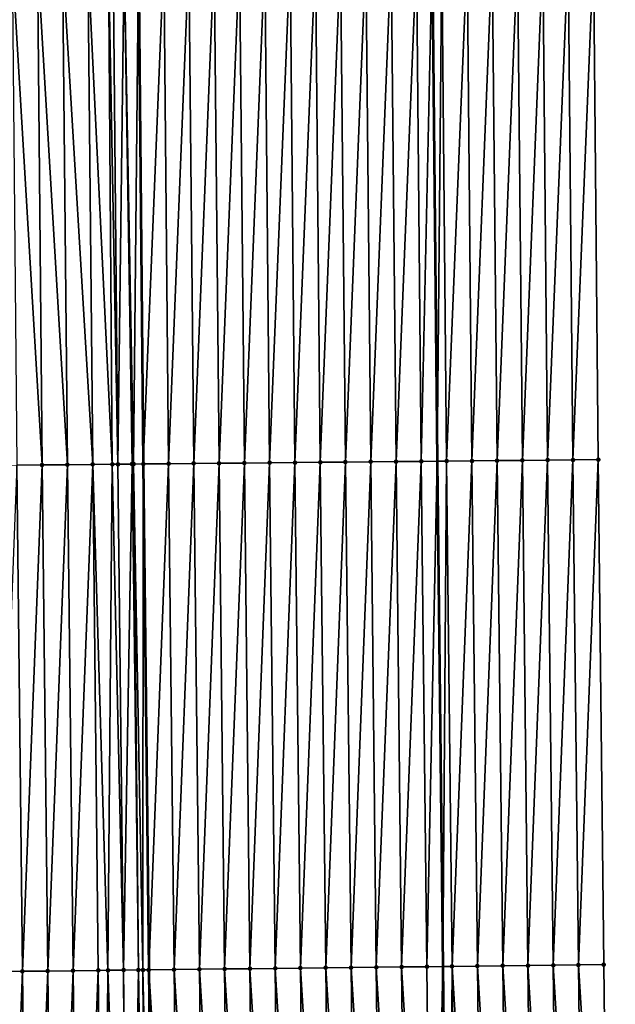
# Model space of a CAD drawing. Header units: feet. Extents: x 2007189 to 2022806, y 818621 to 837694.
# Tile 488 of 656: x 2011350 to 2011374, y 831246 to 831285. Entities that reach past the tile are written whole.
import ezdxf

# ---------------------------------------------------------------- set-up
doc = ezdxf.new("R2010")
doc.units = ezdxf.units.FT
doc.header["$MEASUREMENT"] = 0
for name, color, linetype, lineweight in [('EP_Travel Lane', 172, 'Continuous', 53), ('Road Shots', 141, 'Continuous', 100), ('Road X-Section', 40, 'Continuous', 13), ('STRIPING', 60, 'Continuous', 53)]:
    doc.layers.add(name, color=color, linetype=linetype, lineweight=lineweight)
doc.layers.add('I-77-MM17-21_SB-Surface-Border', color=7, linetype='Continuous')
doc.layers.add('I-77-MM17-21_SB-Surface-TIN', color=7, linetype='Continuous')

msp = doc.modelspace()

# ---------------------------------------------------------------- linework, layer by layer
at = {"layer": 'EP_Travel Lane'}
msp.add_polyline3d([(2011363.948639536, 831587.1496924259, 327.9825644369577), (2011364.130942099, 831567.1516971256, 328.1996464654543), (2011364.313248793, 831547.1532486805, 328.3722723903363), (2011364.495554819, 831527.1548734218, 328.5520783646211), (2011364.677862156, 831507.1563545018, 328.717790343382), (2011364.860168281, 831487.1579684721, 328.896539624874), (2011365.042474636, 831467.1595571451, 329.0728071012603), (2011365.231409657, 831447.1679292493, 329.1712247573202), (2011365.422340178, 831427.1690966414, 329.2806065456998), (2011365.613270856, 831407.1702475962, 329.3851245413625), (2011365.804201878, 831387.1713626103, 329.4790861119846), (2011365.995132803, 831367.1724877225, 329.5760055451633), (2011366.186064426, 831347.1735396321, 329.6513478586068), (2011366.376996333, 831327.1745618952, 329.7179327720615), (2011366.567929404, 831307.1754622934, 329.7486344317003), (2011366.758861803, 831287.1764329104, 329.8000149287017), (2011366.949795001, 831267.1773199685, 329.8267843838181), (2011367.172069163, 831247.2049287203, 329.8679666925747), (2011367.403775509, 831227.2062494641, 329.8584230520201), (2011367.635481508, 831207.2076000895, 329.8339734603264), (2011367.867187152, 831187.2089813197, 329.7943214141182)], dxfattribs=at)
at = {"layer": 'I-77-MM17-21_SB-Surface-Border', "color": 3, "linetype": 'Continuous', "lineweight": -3}
msp.add_polyline3d([(2011369.322614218, 831587.1966415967, 327.7836704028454), (2011369.5048682, 831567.1987977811, 328.0156560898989), (2011369.687126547, 831547.2004749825, 328.2006508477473), (2011370.869348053, 831527.2107512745, 328.3351987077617), (2011371.051608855, 831507.2121590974, 328.4937659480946), (2011370.233907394, 831487.2048694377, 328.6931274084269), (2011371.416130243, 831467.2149983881, 328.8132202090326), (2011371.605020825, 831447.2279396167, 328.9239383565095), (2011370.795995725, 831427.2196848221, 329.0700060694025), (2011370.986926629, 831407.2208117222, 329.1674263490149), (2011371.177857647, 831387.2219265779, 329.2613485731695), (2011371.368788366, 831367.223072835, 329.3645007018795), (2011372.559675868, 831347.2335193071, 329.3950147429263), (2011372.750607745, 831327.2345442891, 329.4623923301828), (2011372.941540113, 831307.235517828, 329.5146616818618), (2011373.132472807, 831287.2364572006, 329.5568326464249), (2011373.323405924, 831267.2373522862, 329.5859769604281), (2011373.543203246, 831247.278200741, 329.6486208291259), (2011373.77181533, 831227.2794271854, 329.6683595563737), (2011374.000426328, 831207.2807488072, 329.6407282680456), (2011373.22910299, 831187.2706106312, 329.6276230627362)], dxfattribs=at)
at = {"layer": 'I-77-MM17-21_SB-Surface-TIN', "color": 128, "linetype": 'Continuous', "lineweight": -3}
for points in [[(2011372.323450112, 831267.227950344, 329.6286285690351), (2011373.132472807, 831287.2364572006, 329.5568326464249), (2011372.132516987, 831287.2270561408, 329.5997457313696)], [(2011372.323450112, 831267.227950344, 329.6286285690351), (2011373.323405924, 831267.2373522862, 329.5859769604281), (2011373.132472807, 831287.2364572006, 329.5568326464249)], [(2011351.324397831, 831267.0284403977, 329.9144091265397), (2011351.133464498, 831287.0275679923, 329.8919800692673), (2011350.133510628, 831287.0179626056, 329.8746659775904)], [(2011350.32444389, 831267.0188425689, 329.8993213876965), (2011351.324397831, 831267.0284403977, 329.9144091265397), (2011350.133510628, 831287.0179626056, 329.8746659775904)], [(2011352.324351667, 831267.0380491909, 329.9327287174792), (2011352.13341839, 831287.0371708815, 329.9085580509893), (2011351.133464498, 831287.0275679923, 329.8919800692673)], [(2011351.324397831, 831267.0284403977, 329.9144091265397), (2011352.324351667, 831267.0380491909, 329.9327287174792), (2011351.133464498, 831287.0275679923, 329.8919800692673)], [(2011353.324305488, 831267.0476596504, 329.9515394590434), (2011353.133372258, 831287.0467763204, 329.9258875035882), (2011352.13341839, 831287.0371708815, 329.9085580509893)], [(2011352.324351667, 831267.0380491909, 329.9327287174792), (2011353.324305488, 831267.0476596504, 329.9515394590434), (2011352.13341839, 831287.0371708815, 329.9085580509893)], [(2011354.098728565, 831267.0550959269, 329.9641538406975), (2011353.949147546, 831287.0546136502, 329.9403460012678), (2011353.133372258, 831287.0467763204, 329.9258875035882)], [(2011353.324305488, 831267.0476596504, 329.9515394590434), (2011354.098728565, 831267.0550959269, 329.9641538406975), (2011353.133372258, 831287.0467763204, 329.9258875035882)], [(2011354.324259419, 831267.0572585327, 329.966937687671), (2011354.133326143, 831287.0563800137, 329.9427025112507), (2011353.949147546, 831287.0546136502, 329.9403460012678)], [(2011354.098728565, 831267.0550959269, 329.9641538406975), (2011354.324259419, 831267.0572585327, 329.966937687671), (2011353.949147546, 831287.0546136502, 329.9403460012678)], [(2011354.324259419, 831267.0572585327, 329.966937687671), (2011354.569023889, 831287.0605495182, 329.945609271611), (2011354.133326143, 831287.0563800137, 329.9427025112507)], [(2011354.324259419, 831267.0572585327, 329.966937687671), (2011354.881835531, 831267.0625936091, 329.9704314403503), (2011354.569023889, 831287.0605495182, 329.945609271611)], [(2011354.943927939, 831267.0631864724, 329.9704498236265), (2011355.133273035, 831287.0659273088, 329.9429147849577), (2011354.569023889, 831287.0605495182, 329.945609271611)], [(2011354.881835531, 831267.0625936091, 329.9704314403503), (2011354.943927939, 831267.0631864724, 329.9704498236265), (2011354.569023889, 831287.0605495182, 329.945609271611)], [(2011354.943927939, 831267.0631864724, 329.9704498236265), (2011355.324206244, 831267.0668132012, 329.9693246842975), (2011355.133273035, 831287.0659273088, 329.9429147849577)], [(2011356.133235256, 831287.0754468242, 329.934896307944), (2011355.133273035, 831287.0659273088, 329.9429147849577), (2011355.324206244, 831267.0668132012, 329.9693246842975)], [(2011356.324168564, 831267.0763219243, 329.958126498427), (2011356.133235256, 831287.0754468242, 329.934896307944), (2011355.324206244, 831267.0668132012, 329.9693246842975)], [(2011356.324168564, 831267.0763219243, 329.958126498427), (2011357.133190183, 831287.0849413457, 329.919531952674), (2011356.133235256, 831287.0754468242, 329.934896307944)], [(2011356.324168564, 831267.0763219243, 329.958126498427), (2011357.324123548, 831267.08581046, 329.9409990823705), (2011357.133190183, 831287.0849413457, 329.919531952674)], [(2011357.324123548, 831267.08581046, 329.9409990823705), (2011358.133145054, 831287.0944418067, 329.9059182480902), (2011357.133190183, 831287.0849413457, 329.919531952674)], [(2011357.324123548, 831267.08581046, 329.9409990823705), (2011358.324078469, 831267.0953056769, 329.9258409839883), (2011358.133145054, 831287.0944418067, 329.9059182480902)], [(2011358.324078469, 831267.0953056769, 329.9258409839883), (2011359.133099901, 831287.1039448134, 329.8930549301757), (2011358.133145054, 831287.0944418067, 329.9059182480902)], [(2011358.324078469, 831267.0953056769, 329.9258409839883), (2011359.324033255, 831267.1048150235, 329.9148477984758), (2011359.133099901, 831287.1039448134, 329.8930549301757)], [(2011359.324033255, 831267.1048150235, 329.9148477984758), (2011360.133054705, 831287.1134522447, 329.8814957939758), (2011359.133099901, 831287.1039448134, 329.8930549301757)], [(2011359.324033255, 831267.1048150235, 329.9148477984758), (2011360.323988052, 831267.1143232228, 329.90351637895), (2011360.133054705, 831287.1134522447, 329.8814957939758)], [(2011360.323988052, 831267.1143232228, 329.90351637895), (2011361.133009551, 831287.1229552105, 329.8686203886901), (2011360.133054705, 831287.1134522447, 329.8814957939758)], [(2011360.323988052, 831267.1143232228, 329.90351637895), (2011361.323942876, 831267.1238285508, 329.8913386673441), (2011361.133009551, 831287.1229552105, 329.8686203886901)], [(2011361.323942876, 831267.1238285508, 329.8913386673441), (2011362.13296427, 831287.1324715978, 329.8597011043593), (2011361.133009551, 831287.1229552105, 329.8686203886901)], [(2011361.323942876, 831267.1238285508, 329.8913386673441), (2011362.323897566, 831267.1333479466, 329.8833075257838), (2011362.13296427, 831287.1324715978, 329.8597011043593)], [(2011362.323897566, 831267.1333479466, 329.8833075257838), (2011363.132919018, 831287.1419848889, 329.8498692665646), (2011362.13296427, 831287.1324715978, 329.8597011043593)], [(2011362.323897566, 831267.1333479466, 329.8833075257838), (2011363.323852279, 831267.1428648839, 329.8745517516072), (2011363.132919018, 831287.1419848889, 329.8498692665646)], [(2011363.323852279, 831267.1428648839, 329.8745517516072), (2011364.132873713, 831287.151503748, 329.8416785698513), (2011363.132919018, 831287.1419848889, 329.8498692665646)], [(2011363.323852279, 831267.1428648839, 329.8745517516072), (2011364.323806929, 831267.1523884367, 329.8677459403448), (2011364.132873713, 831287.151503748, 329.8416785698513)], [(2011364.323806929, 831267.1523884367, 329.8677459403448), (2011365.132828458, 831287.1610174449, 329.8319662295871), (2011364.132873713, 831287.151503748, 329.8416785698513)], [(2011364.323806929, 831267.1523884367, 329.8677459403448), (2011365.323761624, 831267.1619072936, 329.8595559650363), (2011365.132828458, 831287.1610174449, 329.8319662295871)], [(2011365.323761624, 831267.1619072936, 329.8595559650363), (2011366.132783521, 831287.1704976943, 329.8123950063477), (2011365.132828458, 831287.1610174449, 329.8319662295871)], [(2011365.323761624, 831267.1619072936, 329.8595559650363), (2011366.323716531, 831267.1714040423, 329.8448494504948), (2011366.132783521, 831287.1704976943, 329.8123950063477)], [(2011366.323716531, 831267.1714040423, 329.8448494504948), (2011366.758861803, 831287.1764329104, 329.8000149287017), (2011366.132783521, 831287.1704976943, 329.8123950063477)], [(2011366.323716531, 831267.1714040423, 329.8448494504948), (2011366.949795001, 831267.1773199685, 329.8267843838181), (2011366.758861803, 831287.1764329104, 329.8000149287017)], [(2011367.132738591, 831287.1799772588, 329.7926218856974), (2011366.758861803, 831287.1764329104, 329.8000149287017), (2011366.949795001, 831267.1773199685, 329.8267843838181)], [(2011367.323671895, 831267.1808527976, 329.8159964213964), (2011367.132738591, 831287.1799772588, 329.7926218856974), (2011366.949795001, 831267.1773199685, 329.8267843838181)], [(2011367.323671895, 831267.1808527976, 329.8159964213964), (2011368.132693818, 831287.1894403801, 329.7680019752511), (2011367.132738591, 831287.1799772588, 329.7926218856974)], [(2011367.323671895, 831267.1808527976, 329.8159964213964), (2011368.32362735, 831267.1902920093, 329.784330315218), (2011368.132693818, 831287.1894403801, 329.7680019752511)], [(2011368.32362735, 831267.1902920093, 329.784330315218), (2011369.132649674, 831287.1988376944, 329.7239849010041), (2011368.132693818, 831287.1894403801, 329.7680019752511)], [(2011368.32362735, 831267.1902920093, 329.784330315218), (2011369.323582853, 831267.1997262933, 329.7512116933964), (2011369.132649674, 831287.1988376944, 329.7239849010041)], [(2011369.323582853, 831267.1997262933, 329.7512116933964), (2011370.132605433, 831287.2082450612, 329.6829308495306), (2011369.132649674, 831287.1988376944, 329.7239849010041)], [(2011369.323582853, 831267.1997262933, 329.7512116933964), (2011370.323538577, 831267.2091373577, 329.7112489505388), (2011370.132605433, 831287.2082450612, 329.6829308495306)], [(2011370.323538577, 831267.2091373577, 329.7112489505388), (2011371.132561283, 831287.2176429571, 329.6390851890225), (2011370.132605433, 831287.2082450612, 329.6829308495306)], [(2011370.323538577, 831267.2091373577, 329.7112489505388), (2011371.323494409, 831267.2185371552, 329.6679651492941), (2011371.132561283, 831287.2176429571, 329.6390851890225)], [(2011371.323494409, 831267.2185371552, 329.6679651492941), (2011372.132516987, 831287.2270561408, 329.5997457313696), (2011371.132561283, 831287.2176429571, 329.6390851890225)], [(2011371.323494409, 831267.2185371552, 329.6679651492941), (2011372.323450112, 831267.227950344, 329.6286285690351), (2011372.132516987, 831287.2270561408, 329.5997457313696)], [(2011349.544777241, 831247.0033378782, 329.9116074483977), (2011350.544712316, 831247.0147329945, 329.9292132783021), (2011350.32444389, 831267.0188425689, 329.8993213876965)], [(2011350.544712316, 831247.0147329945, 329.9292132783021), (2011351.324397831, 831267.0284403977, 329.9144091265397), (2011350.32444389, 831267.0188425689, 329.8993213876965)], [(2011350.544712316, 831247.0147329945, 329.9292132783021), (2011351.544647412, 831247.0261261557, 329.9477902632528), (2011351.324397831, 831267.0284403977, 329.9144091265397)], [(2011351.544647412, 831247.0261261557, 329.9477902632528), (2011352.324351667, 831267.0380491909, 329.9327287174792), (2011351.324397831, 831267.0284403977, 329.9144091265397)], [(2011351.544647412, 831247.0261261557, 329.9477902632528), (2011352.544582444, 831247.0375250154, 329.9635366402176), (2011352.324351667, 831267.0380491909, 329.9327287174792)], [(2011352.544582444, 831247.0375250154, 329.9635366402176), (2011353.324305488, 831267.0476596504, 329.9515394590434), (2011352.324351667, 831267.0380491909, 329.9327287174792)], [(2011352.544582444, 831247.0375250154, 329.9635366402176), (2011353.544517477, 831247.0489237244, 329.9793578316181), (2011353.324305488, 831267.0476596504, 329.9515394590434)], [(2011353.92738432, 831247.0532882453, 329.9853910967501), (2011354.098728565, 831267.0550959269, 329.9641538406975), (2011353.324305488, 831267.0476596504, 329.9515394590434)], [(2011353.544517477, 831247.0489237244, 329.9793578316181), (2011353.92738432, 831247.0532882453, 329.9853910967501), (2011353.324305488, 831267.0476596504, 329.9515394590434)], [(2011353.92738432, 831247.0532882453, 329.9853910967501), (2011354.544452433, 831247.0603291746, 329.9918305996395), (2011354.098728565, 831267.0550959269, 329.9641538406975)], [(2011354.544452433, 831247.0603291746, 329.9918305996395), (2011354.324259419, 831267.0572585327, 329.966937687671), (2011354.098728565, 831267.0550959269, 329.9641538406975)], [(2011354.544452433, 831247.0603291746, 329.9918305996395), (2011354.881835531, 831267.0625936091, 329.9704314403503), (2011354.324259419, 831267.0572585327, 329.966937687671)], [(2011354.544452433, 831247.0603291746, 329.9918305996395), (2011355.130734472, 831247.067026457, 329.9941585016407), (2011354.881835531, 831267.0625936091, 329.9704314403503)], [(2011355.130734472, 831247.067026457, 329.9941585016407), (2011354.943927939, 831267.0631864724, 329.9704498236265), (2011354.881835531, 831267.0625936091, 329.9704314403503)], [(2011355.31253212, 831247.0691045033, 329.9942272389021), (2011355.324206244, 831267.0668132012, 329.9693246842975), (2011354.943927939, 831267.0631864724, 329.9704498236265)], [(2011355.130734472, 831247.067026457, 329.9941585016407), (2011355.31253212, 831247.0691045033, 329.9942272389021), (2011354.943927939, 831267.0631864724, 329.9704498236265)], [(2011355.31253212, 831247.0691045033, 329.9942272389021), (2011355.544379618, 831247.071755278, 329.9940013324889), (2011355.324206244, 831267.0668132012, 329.9693246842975)], [(2011356.324168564, 831267.0763219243, 329.958126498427), (2011355.324206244, 831267.0668132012, 329.9693246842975), (2011355.544379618, 831247.071755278, 329.9940013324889)], [(2011356.544321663, 831247.0831997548, 329.9871309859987), (2011356.324168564, 831267.0763219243, 329.958126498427), (2011355.544379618, 831247.071755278, 329.9940013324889)], [(2011356.544321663, 831247.0831997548, 329.9871309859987), (2011357.324123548, 831267.08581046, 329.9409990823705), (2011356.324168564, 831267.0763219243, 329.958126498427)], [(2011356.544321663, 831247.0831997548, 329.9871309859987), (2011357.544255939, 831247.0946647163, 329.9700423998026), (2011357.324123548, 831267.08581046, 329.9409990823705)], [(2011357.544255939, 831247.0946647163, 329.9700423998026), (2011358.324078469, 831267.0953056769, 329.9258409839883), (2011357.324123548, 831267.08581046, 329.9409990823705)], [(2011357.544255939, 831247.0946647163, 329.9700423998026), (2011358.544190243, 831247.1061271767, 329.954196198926), (2011358.324078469, 831267.0953056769, 329.9258409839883)], [(2011358.544190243, 831247.1061271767, 329.954196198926), (2011359.324033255, 831267.1048150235, 329.9148477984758), (2011358.324078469, 831267.0953056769, 329.9258409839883)], [(2011358.544190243, 831247.1061271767, 329.954196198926), (2011359.544124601, 831247.1175848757, 329.9407151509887), (2011359.324033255, 831267.1048150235, 329.9148477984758)], [(2011359.544124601, 831247.1175848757, 329.9407151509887), (2011360.323988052, 831267.1143232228, 329.90351637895), (2011359.324033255, 831267.1048150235, 329.9148477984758)], [(2011359.544124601, 831247.1175848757, 329.9407151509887), (2011360.544059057, 831247.1290341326, 329.9314276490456), (2011360.323988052, 831267.1143232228, 329.90351637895)], [(2011360.544059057, 831247.1290341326, 329.9314276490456), (2011361.323942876, 831267.1238285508, 329.8913386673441), (2011360.323988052, 831267.1143232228, 329.90351637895)], [(2011360.544059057, 831247.1290341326, 329.9314276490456), (2011361.543993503, 831247.1404842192, 329.9217278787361), (2011361.323942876, 831267.1238285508, 329.8913386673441)], [(2011361.543993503, 831247.1404842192, 329.9217278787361), (2011362.323897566, 831267.1333479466, 329.8833075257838), (2011361.323942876, 831267.1238285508, 329.8913386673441)], [(2011361.543993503, 831247.1404842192, 329.9217278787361), (2011362.543927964, 831247.1519329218, 329.9127156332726), (2011362.323897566, 831267.1333479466, 329.8833075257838)], [(2011362.543927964, 831247.1519329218, 329.9127156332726), (2011363.323852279, 831267.1428648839, 329.8745517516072), (2011362.323897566, 831267.1333479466, 329.8833075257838)], [(2011362.543927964, 831247.1519329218, 329.9127156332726), (2011363.543862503, 831247.1633748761, 329.9070555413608), (2011363.323852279, 831267.1428648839, 329.8745517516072)], [(2011363.543862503, 831247.1633748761, 329.9070555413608), (2011364.323806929, 831267.1523884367, 329.8677459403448), (2011363.323852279, 831267.1428648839, 329.8745517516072)], [(2011363.543862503, 831247.1633748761, 329.9070555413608), (2011364.543797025, 831247.1748182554, 329.900687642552), (2011364.323806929, 831267.1523884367, 329.8677459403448)], [(2011364.543797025, 831247.1748182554, 329.900687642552), (2011365.323761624, 831267.1619072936, 329.8595559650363), (2011364.323806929, 831267.1523884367, 329.8677459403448)], [(2011364.543797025, 831247.1748182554, 329.900687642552), (2011365.543731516, 831247.1862643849, 329.8929535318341), (2011365.323761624, 831267.1619072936, 329.8595559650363)], [(2011365.543731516, 831247.1862643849, 329.8929535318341), (2011366.323716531, 831267.1714040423, 329.8448494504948), (2011365.323761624, 831267.1619072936, 329.8595559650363)], [(2011365.543731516, 831247.1862643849, 329.8929535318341), (2011366.543665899, 831247.1977200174, 329.8804989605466), (2011366.323716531, 831267.1714040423, 329.8448494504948)], [(2011366.543665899, 831247.1977200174, 329.8804989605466), (2011366.949795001, 831267.1773199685, 329.8267843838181), (2011366.323716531, 831267.1714040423, 329.8448494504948)], [(2011366.543665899, 831247.1977200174, 329.8804989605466), (2011367.172069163, 831247.2049287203, 329.8679666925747), (2011366.949795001, 831267.1773199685, 329.8267843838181)], [(2011367.323671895, 831267.1808527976, 329.8159964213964), (2011366.949795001, 831267.1773199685, 329.8267843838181), (2011367.172069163, 831247.2049287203, 329.8679666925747)], [(2011367.543600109, 831247.2091907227, 329.8605572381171), (2011367.323671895, 831267.1808527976, 329.8159964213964), (2011367.172069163, 831247.2049287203, 329.8679666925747)], [(2011367.543600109, 831247.2091907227, 329.8605572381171), (2011368.32362735, 831267.1902920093, 329.784330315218), (2011367.323671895, 831267.1808527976, 329.8159964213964)], [(2011367.543600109, 831247.2091907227, 329.8605572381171), (2011368.543534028, 831247.2206868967, 329.8279644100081), (2011368.32362735, 831267.1902920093, 329.784330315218)], [(2011368.543534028, 831247.2206868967, 329.8279644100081), (2011369.323582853, 831267.1997262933, 329.7512116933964), (2011368.32362735, 831267.1902920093, 329.784330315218)], [(2011368.543534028, 831247.2206868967, 329.8279644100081), (2011369.543467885, 831247.2321884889, 329.7926802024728), (2011369.323582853, 831267.1997262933, 329.7512116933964)], [(2011369.543467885, 831247.2321884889, 329.7926802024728), (2011370.323538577, 831267.2091373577, 329.7112489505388), (2011369.323582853, 831267.1997262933, 329.7512116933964)], [(2011369.543467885, 831247.2321884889, 329.7926802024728), (2011370.543401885, 831247.2436775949, 329.763598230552), (2011370.323538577, 831267.2091373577, 329.7112489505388)], [(2011370.543401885, 831247.2436775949, 329.763598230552), (2011371.323494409, 831267.2185371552, 329.6679651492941), (2011370.323538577, 831267.2091373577, 329.7112489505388)], [(2011370.543401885, 831247.2436775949, 329.763598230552), (2011371.543335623, 831247.2551895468, 329.723168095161), (2011371.323494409, 831267.2185371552, 329.6679651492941)], [(2011371.543335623, 831247.2551895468, 329.723168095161), (2011372.323450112, 831267.227950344, 329.6286285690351), (2011371.323494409, 831267.2185371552, 329.6679651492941)], [(2011371.543335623, 831247.2551895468, 329.723168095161), (2011372.543269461, 831247.2666928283, 329.6870446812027), (2011372.323450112, 831267.227950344, 329.6286285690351)], [(2011372.543269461, 831247.2666928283, 329.6870446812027), (2011373.323405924, 831267.2373522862, 329.5859769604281), (2011372.323450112, 831267.227950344, 329.6286285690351)], [(2011372.543269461, 831247.2666928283, 329.6870446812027), (2011373.543203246, 831247.278200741, 329.6486208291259), (2011373.323405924, 831267.2373522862, 329.5859769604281)], [(2011362.772539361, 831227.1532195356, 329.9025409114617), (2011362.543927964, 831247.1519329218, 329.9127156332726), (2011361.543993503, 831247.1404842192, 329.9217278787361)], [(2011363.7724739, 831227.1646614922, 329.8968819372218), (2011363.543862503, 831247.1633748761, 329.9070555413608), (2011362.543927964, 831247.1519329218, 329.9127156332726)], [(2011362.772539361, 831227.1532195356, 329.9025409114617), (2011363.7724739, 831227.1646614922, 329.8968819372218), (2011362.543927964, 831247.1519329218, 329.9127156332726)], [(2011364.7724084, 831227.1761067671, 329.8895747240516), (2011364.543797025, 831247.1748182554, 329.900687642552), (2011363.543862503, 831247.1633748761, 329.9070555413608)], [(2011363.7724739, 831227.1646614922, 329.8968819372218), (2011364.7724084, 831227.1761067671, 329.8895747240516), (2011363.543862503, 831247.1633748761, 329.9070555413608)], [(2011365.772342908, 831227.1875514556, 329.8825586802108), (2011365.543731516, 831247.1862643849, 329.8929535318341), (2011364.543797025, 831247.1748182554, 329.900687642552)], [(2011364.7724084, 831227.1761067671, 329.8895747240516), (2011365.772342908, 831227.1875514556, 329.8825586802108), (2011364.543797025, 831247.1748182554, 329.900687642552)], [(2011366.772277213, 831227.1990138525, 329.8667463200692), (2011366.543665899, 831247.1977200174, 329.8804989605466), (2011365.543731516, 831247.1862643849, 329.8929535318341)], [(2011365.772342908, 831227.1875514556, 329.8825586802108), (2011366.772277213, 831227.1990138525, 329.8667463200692), (2011365.543731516, 831247.1862643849, 329.8929535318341)], [(2011366.772277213, 831227.1990138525, 329.8667463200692), (2011367.172069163, 831247.2049287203, 329.8679666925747), (2011366.543665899, 831247.1977200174, 329.8804989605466)], [(2011366.772277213, 831227.1990138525, 329.8667463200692), (2011367.403775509, 831227.2062494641, 329.8584230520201), (2011367.172069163, 831247.2049287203, 329.8679666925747)], [(2011367.543600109, 831247.2091907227, 329.8605572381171), (2011367.172069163, 831247.2049287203, 329.8679666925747), (2011367.403775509, 831227.2062494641, 329.8584230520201)], [(2011367.772211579, 831227.2104709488, 329.8535669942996), (2011367.543600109, 831247.2091907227, 329.8605572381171), (2011367.403775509, 831227.2062494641, 329.8584230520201)], [(2011368.772145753, 831227.2219448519, 329.8320391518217), (2011368.543534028, 831247.2206868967, 329.8279644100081), (2011367.543600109, 831247.2091907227, 329.8605572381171)], [(2011367.772211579, 831227.2104709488, 329.8535669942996), (2011368.772145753, 831227.2219448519, 329.8320391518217), (2011367.543600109, 831247.2091907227, 329.8605572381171)], [(2011369.772079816, 831227.2334284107, 329.8057149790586), (2011369.543467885, 831247.2321884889, 329.7926802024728), (2011368.543534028, 831247.2206868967, 329.8279644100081)], [(2011368.772145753, 831227.2219448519, 329.8320391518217), (2011369.772079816, 831227.2334284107, 329.8057149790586), (2011368.543534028, 831247.2206868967, 329.8279644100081)], [(2011370.772013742, 831227.2449239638, 329.7734329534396), (2011370.543401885, 831247.2436775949, 329.763598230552), (2011369.543467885, 831247.2321884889, 329.7926802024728)], [(2011369.772079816, 831227.2334284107, 329.8057149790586), (2011370.772013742, 831227.2449239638, 329.7734329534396), (2011369.543467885, 831247.2321884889, 329.7926802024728)], [(2011371.771947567, 831227.2564283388, 329.7367687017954), (2011371.543335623, 831247.2551895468, 329.723168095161), (2011370.543401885, 831247.2436775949, 329.763598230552)], [(2011370.772013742, 831227.2449239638, 329.7734329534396), (2011371.771947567, 831227.2564283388, 329.7367687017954), (2011370.543401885, 831247.2436775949, 329.763598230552)], [(2011372.771881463, 831227.267926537, 329.7031726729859), (2011372.543269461, 831247.2666928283, 329.6870446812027), (2011371.543335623, 831247.2551895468, 329.723168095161)], [(2011371.771947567, 831227.2564283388, 329.7367687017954), (2011372.771881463, 831227.267926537, 329.7031726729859), (2011371.543335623, 831247.2551895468, 329.723168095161)], [(2011372.543269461, 831247.2666928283, 329.6870446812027), (2011373.77181533, 831227.2794271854, 329.6683595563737), (2011373.543203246, 831247.278200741, 329.6486208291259)], [(2011372.771881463, 831227.267926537, 329.7031726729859), (2011373.77181533, 831227.2794271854, 329.6683595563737), (2011372.543269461, 831247.2666928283, 329.6870446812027)], [(2011349.773388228, 831227.004660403, 329.8835646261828), (2011350.544712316, 831247.0147329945, 329.9292132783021), (2011349.544777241, 831247.0033378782, 329.9116074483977)], [(2011349.773388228, 831227.004660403, 329.8835646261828), (2011350.773323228, 831227.0160620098, 329.8979487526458), (2011350.544712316, 831247.0147329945, 329.9292132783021)], [(2011350.773323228, 831227.0160620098, 329.8979487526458), (2011351.544647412, 831247.0261261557, 329.9477902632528), (2011350.544712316, 831247.0147329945, 329.9292132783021)], [(2011350.773323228, 831227.0160620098, 329.8979487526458), (2011351.773258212, 831227.027464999, 329.91164614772), (2011351.544647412, 831247.0261261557, 329.9477902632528)], [(2011351.773258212, 831227.027464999, 329.91164614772), (2011352.544582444, 831247.0375250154, 329.9635366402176), (2011351.544647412, 831247.0261261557, 329.9477902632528)], [(2011351.773258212, 831227.027464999, 329.91164614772), (2011352.773193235, 831227.03886461, 329.9270216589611), (2011352.544582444, 831247.0375250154, 329.9635366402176)], [(2011352.773193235, 831227.03886461, 329.9270216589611), (2011353.544517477, 831247.0489237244, 329.9793578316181), (2011352.544582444, 831247.0375250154, 329.9635366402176)], [(2011352.773193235, 831227.03886461, 329.9270216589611), (2011353.77312829, 831227.0502613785, 329.9438090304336), (2011353.544517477, 831247.0489237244, 329.9793578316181)], [(2011353.77312829, 831227.0502613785, 329.9438090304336), (2011353.92738432, 831247.0532882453, 329.9853910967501), (2011353.544517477, 831247.0489237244, 329.9793578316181)], [(2011353.77312829, 831227.0502613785, 329.9438090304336), (2011354.66269277, 831227.0604028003, 329.9574507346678), (2011353.92738432, 831247.0532882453, 329.9853910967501)], [(2011354.66269277, 831227.0604028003, 329.9574507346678), (2011354.544452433, 831247.0603291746, 329.9918305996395), (2011353.92738432, 831247.0532882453, 329.9853910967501)], [(2011354.773063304, 831227.0616617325, 329.958815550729), (2011355.130734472, 831247.067026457, 329.9941585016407), (2011354.544452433, 831247.0603291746, 329.9918305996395)], [(2011354.66269277, 831227.0604028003, 329.9574507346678), (2011354.773063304, 831227.0616617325, 329.958815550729), (2011354.544452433, 831247.0603291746, 329.9918305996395)], [(2011354.773063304, 831227.0616617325, 329.958815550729), (2011355.443975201, 831227.0693213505, 329.9636751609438), (2011355.130734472, 831247.067026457, 329.9941585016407)], [(2011355.443975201, 831227.0693213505, 329.9636751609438), (2011355.31253212, 831247.0691045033, 329.9942272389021), (2011355.130734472, 831247.067026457, 329.9941585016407)], [(2011355.31253212, 831247.0691045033, 329.9942272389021), (2011355.772990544, 831227.073083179, 329.963301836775), (2011355.544379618, 831247.071755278, 329.9940013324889)], [(2011355.528636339, 831227.0702889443, 329.9637715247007), (2011355.772990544, 831227.073083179, 329.963301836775), (2011355.31253212, 831247.0691045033, 329.9942272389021)], [(2011355.443975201, 831227.0693213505, 329.9636751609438), (2011355.528636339, 831227.0702889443, 329.9637715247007), (2011355.31253212, 831247.0691045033, 329.9942272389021)], [(2011356.772932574, 831227.0845288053, 329.9558627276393), (2011356.544321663, 831247.0831997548, 329.9871309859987), (2011355.544379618, 831247.071755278, 329.9940013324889)], [(2011356.772932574, 831227.0845288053, 329.9558627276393), (2011355.544379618, 831247.071755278, 329.9940013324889), (2011355.772990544, 831227.073083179, 329.963301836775)], [(2011357.772866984, 831227.0959820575, 329.9445928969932), (2011357.544255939, 831247.0946647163, 329.9700423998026), (2011356.544321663, 831247.0831997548, 329.9871309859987)], [(2011356.772932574, 831227.0845288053, 329.9558627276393), (2011357.772866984, 831227.0959820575, 329.9445928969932), (2011356.544321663, 831247.0831997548, 329.9871309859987)], [(2011358.772801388, 831227.107435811, 329.9330739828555), (2011358.544190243, 831247.1061271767, 329.954196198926), (2011357.544255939, 831247.0946647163, 329.9700423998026)], [(2011357.772866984, 831227.0959820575, 329.9445928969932), (2011358.772801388, 831227.107435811, 329.9330739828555), (2011357.544255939, 831247.0946647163, 329.9700423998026)], [(2011359.772735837, 831227.1188856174, 329.9235158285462), (2011359.544124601, 831247.1175848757, 329.9407151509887), (2011358.544190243, 831247.1061271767, 329.954196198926)], [(2011358.772801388, 831227.107435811, 329.9330739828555), (2011359.772735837, 831227.1188856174, 329.9235158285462), (2011358.544190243, 831247.1061271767, 329.954196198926)], [(2011360.772670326, 831227.130331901, 329.9157074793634), (2011360.544059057, 831247.1290341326, 329.9314276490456), (2011359.544124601, 831247.1175848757, 329.9407151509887)], [(2011359.772735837, 831227.1188856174, 329.9235158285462), (2011360.772670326, 831227.130331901, 329.9157074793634), (2011359.544124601, 831247.1175848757, 329.9407151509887)], [(2011361.772604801, 831227.1417794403, 329.9072752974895), (2011361.543993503, 831247.1404842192, 329.9217278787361), (2011360.544059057, 831247.1290341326, 329.9314276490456)], [(2011360.772670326, 831227.130331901, 329.9157074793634), (2011361.772604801, 831227.1417794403, 329.9072752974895), (2011360.544059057, 831247.1290341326, 329.9314276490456)], [(2011361.772604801, 831227.1417794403, 329.9072752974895), (2011362.772539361, 831227.1532195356, 329.9025409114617), (2011361.543993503, 831247.1404842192, 329.9217278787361)]]:
    msp.add_3dface(points, dxfattribs=at)
at = {"layer": 'Road Shots', "lineweight": 100}
for p in [(2011351.324397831, 831267.0284403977, 329.9144091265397), (2011352.324351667, 831267.0380491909, 329.9327287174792), (2011353.324305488, 831267.0476596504, 329.9515394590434), (2011354.098728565, 831267.0550959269, 329.9641538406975), (2011354.324259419, 831267.0572585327, 329.966937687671), (2011354.881835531, 831267.0625936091, 329.9704314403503), (2011354.943927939, 831267.0631864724, 329.9704498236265), (2011355.324213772, 831267.066813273, 329.9693246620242), (2011356.324168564, 831267.0763219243, 329.958126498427), (2011357.324123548, 831267.08581046, 329.9409990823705), (2011358.324078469, 831267.0953056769, 329.9258409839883), (2011359.324033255, 831267.1048150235, 329.9148477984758), (2011360.323988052, 831267.1143232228, 329.90351637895), (2011361.323942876, 831267.1238285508, 329.8913386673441), (2011362.323897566, 831267.1333479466, 329.8833075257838), (2011363.323852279, 831267.1428648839, 329.8745517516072), (2011364.323806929, 831267.1523884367, 329.8677459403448), (2011365.323761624, 831267.1619072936, 329.8595559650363), (2011366.323716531, 831267.1714040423, 329.8448494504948), (2011367.323671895, 831267.1808527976, 329.8159964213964), (2011368.32362735, 831267.1902920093, 329.784330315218), (2011369.323582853, 831267.1997262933, 329.7512116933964), (2011370.323538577, 831267.2091373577, 329.7112489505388), (2011371.323494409, 831267.2185371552, 329.6679651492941), (2011372.323450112, 831267.227950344, 329.6286285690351), (2011373.323405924, 831267.2373522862, 329.5859769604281), (2011362.543927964, 831247.1519329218, 329.9127156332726), (2011363.543862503, 831247.1633748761, 329.9070555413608), (2011364.543797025, 831247.1748182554, 329.900687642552), (2011365.543731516, 831247.1862643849, 329.8929535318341), (2011366.543665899, 831247.1977200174, 329.8804989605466), (2011367.543600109, 831247.2091907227, 329.8605572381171), (2011368.543534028, 831247.2206868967, 329.8279644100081), (2011369.543467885, 831247.2321884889, 329.7926802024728), (2011370.543401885, 831247.2436775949, 329.763598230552), (2011371.543335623, 831247.2551895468, 329.723168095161), (2011372.543269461, 831247.2666928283, 329.6870446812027), (2011373.543203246, 831247.278200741, 329.6486208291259), (2011350.544712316, 831247.0147329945, 329.9292132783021), (2011351.544647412, 831247.0261261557, 329.9477902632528), (2011352.544582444, 831247.0375250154, 329.9635366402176), (2011353.544517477, 831247.0489237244, 329.9793578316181), (2011353.92738432, 831247.0532882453, 329.9853910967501), (2011354.544452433, 831247.0603291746, 329.9918305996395), (2011355.130734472, 831247.067026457, 329.9941585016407), (2011355.31253212, 831247.0691045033, 329.9942272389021), (2011355.544387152, 831247.0717553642, 329.9940013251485), (2011356.544321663, 831247.0831997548, 329.9871309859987), (2011357.544255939, 831247.0946647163, 329.9700423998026), (2011358.544190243, 831247.1061271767, 329.954196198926), (2011359.544124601, 831247.1175848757, 329.9407151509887), (2011360.544059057, 831247.1290341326, 329.9314276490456), (2011361.543993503, 831247.1404842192, 329.9217278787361)]:
    msp.add_point(p, dxfattribs=at)
at = {"layer": 'Road X-Section', "extrusion": (0.009546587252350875, -0.9999486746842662, 0.003392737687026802), "elevation": -812021.7031711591, "flags": 128}
msp.add_lwpolyline([(2019217.475551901, 3084.580364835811), (2019216.475551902, 3084.623016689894), (2019215.475551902, 3084.662353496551), (2019214.475551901, 3084.70563754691), (2019213.475551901, 3084.745600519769), (2019212.475551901, 3084.778719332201), (2019211.475551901, 3084.81038562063), (2019210.475551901, 3084.839238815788), (2019209.475551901, 3084.853945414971), (2019208.475551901, 3084.862135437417), (2019207.475551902, 3084.868941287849), (2019206.475551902, 3084.877697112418), (2019205.475551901, 3084.885728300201), (2019204.475551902, 3084.897906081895), (2019203.475551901, 3084.909237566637), (2019202.475551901, 3084.920230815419), (2019201.475551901, 3084.935389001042), (2019200.475551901, 3084.952516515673), (2019199.475551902, 3084.96371474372), (2019199.095248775, 3084.964839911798), (2019199.033153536, 3084.964821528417), (2019198.475551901, 3084.961327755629), (2019198.250010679, 3084.958543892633), (2019197.475551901, 3084.945929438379), (2019196.475551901, 3084.927118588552), (2019195.475551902, 3084.908798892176), (2019194.475551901, 3084.893711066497), (2019193.475551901, 3084.878303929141), (2019192.475551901, 3084.859105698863), (2019191.475551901, 3084.840775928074), (2019190.475551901, 3084.824264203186), (2019189.475551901, 3084.808965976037), (2019188.475551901, 3084.792349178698), (2019187.475551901, 3084.775908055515), (2019186.475551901, 3084.75978885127), (2019185.475551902, 3084.740647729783), (2019184.475551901, 3084.721300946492), (2019183.475551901, 3084.70272757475), (2019182.475551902, 3084.682575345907), (2019181.475551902, 3084.663165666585), (2019180.475551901, 3084.644648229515), (2019179.475551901, 3084.626137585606), (2019178.475551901, 3084.607949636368), (2019177.475551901, 3084.590089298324), (2019176.475551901, 3084.571095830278), (2019175.475551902, 3084.544928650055), (2019174.705153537, 3084.52060943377)], dxfattribs=at)
at = {"layer": 'Road X-Section', "extrusion": (-0.01143053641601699, 0.9999326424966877, 0.002013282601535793), "elevation": 808200.8726034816, "flags": 128}
msp.add_lwpolyline([(-2020743.759738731, -1297.490764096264), (-2020742.759738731, -1297.452340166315), (-2020741.759738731, -1297.416216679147), (-2020740.75973873, -1297.375786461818), (-2020739.759738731, -1297.346704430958), (-2020738.75973873, -1297.311420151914), (-2020737.759738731, -1297.27882725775), (-2020736.759738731, -1297.258885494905), (-2020735.759738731, -1297.246430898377), (-2020734.759738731, -1297.238696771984), (-2020733.759738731, -1297.23232886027), (-2020732.759738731, -1297.226668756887), (-2020731.759738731, -1297.217656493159), (-2020730.759738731, -1297.207956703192), (-2020729.759738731, -1297.198669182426), (-2020728.759738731, -1297.185188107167), (-2020727.759738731, -1297.169341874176), (-2020726.759738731, -1297.152253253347), (-2020725.759738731, -1297.145382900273), (-2020725.527868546, -1297.145156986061), (-2020725.346059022, -1297.145225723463), (-2020724.759738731, -1297.147553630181), (-2020724.14263045, -1297.153993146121), (-2020723.759738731, -1297.160026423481), (-2020722.759738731, -1297.175847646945), (-2020721.759738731, -1297.191594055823), (-2020720.759738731, -1297.210171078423), (-2020719.75973873, -1297.227776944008), (-2020718.759738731, -1297.247248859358), (-2020717.75973873, -1297.265519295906), (-2020716.759738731, -1297.281721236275), (-2020715.759738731, -1297.296148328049), (-2020714.759738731, -1297.312782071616), (-2020713.759738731, -1297.332088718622), (-2020712.75973873, -1297.35009799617), (-2020711.759738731, -1297.368470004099), (-2020710.759738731, -1297.388383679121), (-2020709.759738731, -1297.40843072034), (-2020708.759738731, -1297.427602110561), (-2020707.759738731, -1297.446551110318), (-2020706.759738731, -1297.465155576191), (-2020705.759738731, -1297.483139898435), (-2020704.759738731, -1297.500319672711), (-2020703.759738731, -1297.517827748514), (-2020702.759738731, -1297.537750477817), (-2020701.75973873, -1297.565292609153), (-2020701.744820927, -1297.565759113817)], dxfattribs=at)
at = {"layer": 'STRIPING'}
msp.add_polyline3d([(2011352.323276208, 831587.0457155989, 328.1761123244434), (2011352.505532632, 831567.0476031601, 328.3817445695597), (2011352.687791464, 831547.0492264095, 328.5614463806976), (2011352.870049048, 831527.0509866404, 328.7545868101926), (2011353.05230772, 831507.0526275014, 328.9360164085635), (2011353.234567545, 831487.0541417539, 329.1050250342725), (2011353.416827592, 831467.0556316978, 329.2716488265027), (2011353.605818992, 831447.0576221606, 329.3726381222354), (2011353.796749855, 831427.0587538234, 329.4714883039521), (2011353.987681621, 831407.0597908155, 329.5424307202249), (2011354.178612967, 831387.060871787, 329.6263419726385), (2011354.369543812, 831367.0620053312, 329.7257467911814), (2011354.560475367, 831347.0630644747, 329.8032213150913), (2011354.751407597, 831327.0640528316, 329.8598280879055), (2011354.942340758, 831307.0649437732, 329.8877264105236), (2011355.133273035, 831287.0659273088, 329.9429147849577), (2011355.324206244, 831267.0668132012, 329.9693246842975), (2011355.544379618, 831247.071755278, 329.9940013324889), (2011355.772990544, 831227.073083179, 329.963301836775), (2011356.001601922, 831207.0743714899, 329.9522587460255), (2011356.230212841, 831187.0757000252, 329.9212347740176)], dxfattribs=at)

doc.saveas('drawing.dxf')
